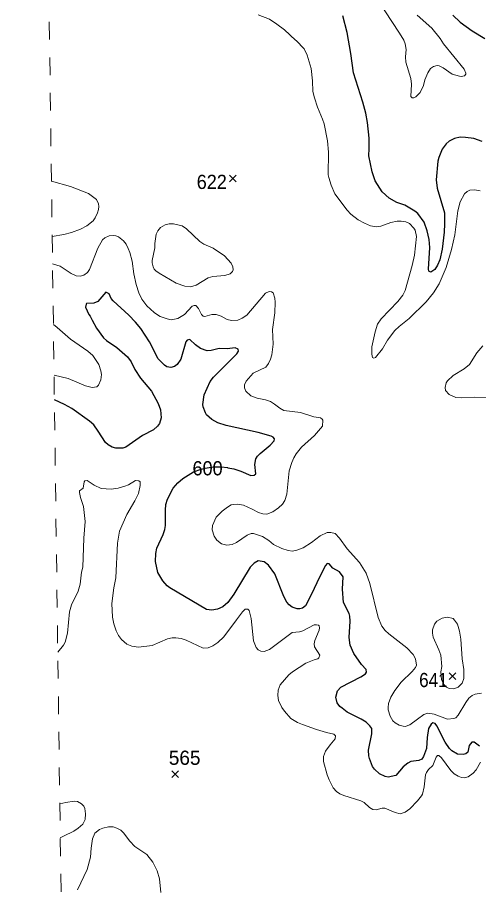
# Model space of a CAD drawing. Extents: x 294.2 to 320.3, y 7482.7 to 7510.7.
# Drawn here: x 294.252 to 296.85, y 7492.157 to 7497.059 of the extents above; entities that cross this region are included whole.
import ezdxf
from ezdxf.enums import TextEntityAlignment as Align

# ---------------------------------------------------------------- set-up
doc = ezdxf.new("R2010")
doc.units = 0
doc.header["$LTSCALE"] = 0.032
doc.linetypes.add('SHORT_DASHED', pattern=[2.7, 1.5, -1.2])
for name, color, linetype, lineweight in [('1', 7, 'Continuous', 25), ('2', 7, 'Continuous', 13), ('21', 7, 'Continuous', 25), ('22', 7, 'SHORT_DASHED', 13)]:
    doc.layers.add(name, color=color, linetype=linetype, lineweight=lineweight)
doc.layers.add('61', color=7, linetype='Continuous')

msp = doc.modelspace()

# ---------------------------------------------------------------- linework, layer by layer
at = {"layer": '1'}
for points in [[(296.8708, 7496.3602), (296.8223, 7496.3762), (296.7763, 7496.3826), (296.7457, 7496.3838), (296.7138, 7496.3762), (296.6984, 7496.3691), (296.6837, 7496.3614), (296.6665, 7496.3468), (296.6454, 7496.3174), (296.625, 7496.2701), (296.6205, 7496.2498), (296.6111, 7496.1441), (296.6173, 7496.0978), (296.6569, 7495.9586), (296.6582, 7495.8973), (296.655, 7495.8501), (296.6448, 7495.7543), (296.6307, 7495.6943), (296.618, 7495.6636), (296.6039, 7495.64), (296.5803, 7495.6234), (296.5688, 7495.6304), (296.5669, 7495.6407), (296.5746, 7495.7632), (296.5707, 7495.8079), (296.5605, 7495.8577), (296.543, 7495.9059), (296.5072, 7495.9554), (296.4911, 7495.9683), (296.434, 7496.0011), (296.3893, 7496.0173), (296.3466, 7496.0415), (296.3057, 7496.0759), (296.2674, 7496.1382), (296.2493, 7496.1898), (296.2308, 7496.2796), (296.2341, 7496.32), (296.233, 7496.3781), (296.2247, 7496.4668), (296.2145, 7496.5192), (296.1979, 7496.5818), (296.1452, 7496.7475), (296.1302, 7496.855), (296.1085, 7496.9738), (296.0855, 7497.0683)], [(296.7042, 7497.0721), (296.7469, 7497.0325), (296.8127, 7496.9827), (296.8848, 7496.9412)], [(295.4789, 7495.1975), (295.4342, 7495.1924), (295.3883, 7495.1943), (295.3436, 7495.1822), (295.3212, 7495.1809), (295.2836, 7495.1937), (295.2554, 7495.2141), (295.2222, 7495.2441), (295.2082, 7495.2416), (295.2005, 7495.2314), (295.1731, 7495.1337), (295.1518, 7495.1039), (295.1357, 7495.0926), (295.1163, 7495.0878), (295.0941, 7495.0916), (295.0802, 7495.1002), (295.0454, 7495.1356), (294.9956, 7495.2308), (294.9464, 7495.3074), (294.9171, 7495.3431), (294.88, 7495.3814), (294.7907, 7495.4634), (294.779, 7495.4763), (294.7677, 7495.5027), (294.7504, 7495.511), (294.7044, 7495.4587), (294.6821, 7495.4497), (294.6412, 7495.4472), (294.6393, 7495.4446), (294.6349, 7495.4261), (294.6533, 7495.3852), (294.661, 7495.3769), (294.6719, 7495.3546), (294.6962, 7495.3086), (294.7367, 7495.2549), (294.7539, 7495.2387), (294.8124, 7495.1989), (294.8711, 7495.1481), (294.8921, 7495.1184), (294.9138, 7495.075), (294.9452, 7495.0277), (295.0077, 7494.9536), (295.0454, 7494.8847), (295.0575, 7494.8489), (295.0614, 7494.803), (295.0512, 7494.7723), (295.0416, 7494.757), (295.0192, 7494.7352), (294.9567, 7494.7045), (294.8632, 7494.6389), (294.8449, 7494.6319), (294.8069, 7494.6319), (294.7856, 7494.6388), (294.7632, 7494.651), (294.7472, 7494.6644), (294.707, 7494.7289), (294.6816, 7494.7636), (294.6569, 7494.7855), (294.5582, 7494.8559), (294.5176, 7494.8794), (294.4599, 7494.9047)], [(295.3367, 7495.0074), (295.3555, 7495.0321), (295.401, 7495.0781), (295.4872, 7495.1637), (295.4968, 7495.1784), (295.4962, 7495.1905), (295.4789, 7495.1975)], [(296.1085, 7493.1448), (296.0804, 7493.1672), (296.0682, 7493.178), (296.0529, 7493.1991), (296.0446, 7493.2298), (296.0542, 7493.2655), (296.074, 7493.2866), (296.187, 7493.3447), (296.2119, 7493.3613), (296.2183, 7493.3709), (296.2164, 7493.3862), (296.1895, 7493.4136), (296.1461, 7493.4762), (296.1263, 7493.5222), (296.1206, 7493.5669), (296.127, 7493.6575), (296.1251, 7493.6869), (296.12, 7493.7022), (296.088, 7493.7635), (296.0835, 7493.8389), (296.0861, 7493.9078), (296.0657, 7493.9366), (296.028, 7493.9569), (296.0088, 7493.9806), (295.9961, 7493.9825), (295.9865, 7493.9723), (295.9558, 7493.9104), (295.9073, 7493.8057), (295.8748, 7493.745), (295.8582, 7493.7322), (295.8429, 7493.7271), (295.8275, 7493.7271), (295.7988, 7493.7373), (295.7828, 7493.7501), (295.77, 7493.7654), (295.7522, 7493.798), (295.7017, 7493.9244), (295.6666, 7493.973), (295.6424, 7493.9921), (295.6073, 7493.9978), (295.5849, 7493.9844), (295.5638, 7493.9621), (295.4713, 7493.8108), (295.4374, 7493.7635), (295.4087, 7493.7393), (295.3781, 7493.7252), (295.3474, 7493.7201), (295.3168, 7493.7245), (295.1112, 7493.8452), (295.0952, 7493.8574), (295.0703, 7493.8855), (295.0428, 7493.9321), (295.0294, 7493.9934), (295.0307, 7494.0394), (295.0377, 7494.07), (295.0729, 7494.1466), (295.0824, 7494.1747), (295.0856, 7494.1977), (295.085, 7494.2833), (295.0869, 7494.3145), (295.0971, 7494.3458), (295.1284, 7494.4071), (295.1546, 7494.4377), (295.1833, 7494.4626), (295.2438, 7494.5001), (295.2871, 7494.5151), (295.3087, 7494.5194), (295.3551, 7494.5269), (295.3994, 7494.5277), (295.4349, 7494.5245), (295.4368, 7494.5214), (295.47, 7494.5156), (295.5095, 7494.5029), (295.5658, 7494.4792), (295.5862, 7494.4799), (295.5945, 7494.4888), (295.5888, 7494.5412), (295.5939, 7494.5718), (295.6044, 7494.588), (295.6183, 7494.602), (295.6754, 7494.6505), (295.6976, 7494.6742), (295.6993, 7494.6844), (295.6932, 7494.6941), (295.6821, 7494.6995), (295.6087, 7494.7206), (295.4284, 7494.7604), (295.3801, 7494.7755), (295.3468, 7494.7934), (295.3174, 7494.8208), (295.3104, 7494.831), (295.2976, 7494.8655), (295.2963, 7494.8796), (295.303, 7494.934), (295.3367, 7495.0074)], [(296.2304, 7492.931), (296.2489, 7493.0229), (296.2477, 7493.0535), (296.2374, 7493.0689), (296.2163, 7493.0886), (296.1876, 7493.1059), (296.1085, 7493.1448)], [(296.8542, 7492.9539), (296.8255, 7492.9769), (296.8108, 7492.9763), (296.7961, 7492.9584), (296.7897, 7492.9207), (296.7776, 7492.9111), (296.7623, 7492.908), (296.7316, 7492.9098), (296.6997, 7492.9277), (296.6857, 7492.9405), (296.6607, 7492.9757), (296.6154, 7493.0689), (296.6045, 7493.0816), (296.5924, 7493.0848), (296.5829, 7493.0771), (296.5675, 7493.0542), (296.5592, 7493.0025), (296.5554, 7492.9412), (296.5401, 7492.8952), (296.5292, 7492.8811), (296.5133, 7492.8741), (296.4673, 7492.8677), (296.4507, 7492.8588), (296.4258, 7492.8383), (296.3836, 7492.7892), (296.3396, 7492.7803), (296.3243, 7492.7828), (296.2911, 7492.7981), (296.2642, 7492.8237), (296.2528, 7492.839), (296.2349, 7492.885), (296.2311, 7492.9003), (296.2304, 7492.931)]]:
    msp.add_lwpolyline(points, dxfattribs=at)
at = {"layer": '2'}
for points in [[(296.5037, 7497.0721), (296.5867, 7496.998), (296.6327, 7496.9406), (296.6518, 7496.9099), (296.768, 7496.7669), (296.7776, 7496.7458), (296.7776, 7496.7395), (296.7699, 7496.7298), (296.7521, 7496.726), (296.7418, 7496.7273), (296.701, 7496.7388), (296.6499, 7496.7745), (296.6269, 7496.7867), (296.6167, 7496.788), (296.595, 7496.7829), (296.579, 7496.7707), (296.5643, 7496.7478), (296.5464, 7496.7069), (296.5388, 7496.6763), (296.5203, 7496.6354), (296.4954, 7496.6111), (296.4852, 7496.6054), (296.475, 7496.6054), (296.4673, 7496.6137), (296.4724, 7496.6839), (296.4673, 7496.7146), (296.4392, 7496.8065), (296.4379, 7496.8372), (296.4424, 7496.8793), (296.4353, 7496.9099), (296.4277, 7496.9304), (296.4047, 7496.9712), (296.2815, 7497.1564)], [(296.4583, 7495.3622), (296.4015, 7495.3176), (296.3785, 7495.2952), (296.337, 7495.2403), (296.3089, 7495.1924), (296.2687, 7495.1433), (296.2598, 7495.1394), (296.2515, 7495.1439), (296.2476, 7495.1618), (296.2476, 7495.2039), (296.2668, 7495.2882), (296.2795, 7495.3304), (296.3, 7495.3616), (296.3945, 7495.4593), (296.4232, 7495.4938), (296.4353, 7495.5206), (296.4762, 7495.6624), (296.4896, 7495.7198), (296.5005, 7495.8245), (296.4928, 7495.8616), (296.4852, 7495.8718), (296.4609, 7495.898), (296.4405, 7495.9069), (296.4137, 7495.912), (296.3907, 7495.9113), (296.3562, 7495.9043), (296.2987, 7495.8826), (296.2719, 7495.8794), (296.2413, 7495.8852), (296.2068, 7495.8992), (296.1716, 7495.9197), (296.1308, 7495.9503), (296.1097, 7495.9727), (296.0408, 7496.0659), (296.0197, 7496.1144), (296.0057, 7496.1565), (296.0024, 7496.1731), (296.0044, 7496.3008), (295.9993, 7496.3634), (295.9789, 7496.4592), (295.9705, 7496.486), (295.9418, 7496.553), (295.9252, 7496.606), (295.9163, 7496.6418), (295.9143, 7496.7018), (295.9067, 7496.7708), (295.8837, 7496.8474), (295.8665, 7496.8819), (295.8224, 7496.9297), (295.8179, 7496.9303), (295.756, 7496.9891), (295.7139, 7497.0204), (295.6711, 7497.0491), (295.6079, 7497.074)], [(294.4476, 7495.8245), (294.5123, 7495.8354), (294.5557, 7495.8469), (294.6068, 7495.8654), (294.6432, 7495.8845), (294.6776, 7495.9132), (294.6898, 7495.9298), (294.7032, 7495.9586), (294.7089, 7495.9765), (294.7102, 7495.9931), (294.7089, 7496.0097), (294.6974, 7496.034), (294.6528, 7496.0678), (294.5499, 7496.1061), (294.4434, 7496.1362)], [(296.8581, 7496.0831), (296.8261, 7496.0882), (296.8006, 7496.0857), (296.7859, 7496.0793), (296.7705, 7496.0658), (296.7469, 7496.0199), (296.7335, 7495.9701), (296.7163, 7495.8348)], [(296.7163, 7495.8348), (296.6978, 7495.7517), (296.6671, 7495.6496), (296.6282, 7495.5577), (296.5962, 7495.5079), (296.5541, 7495.4567), (296.4583, 7495.3622)], [(294.4496, 7495.6705), (294.4925, 7495.6585), (294.5544, 7495.6157), (294.5825, 7495.6036), (294.6055, 7495.6023), (294.6253, 7495.6074), (294.647, 7495.6221), (294.6585, 7495.6394), (294.7045, 7495.7594), (294.7312, 7495.806), (294.7447, 7495.8181), (294.7677, 7495.829), (294.7932, 7495.8316), (294.806, 7495.8296), (294.8207, 7495.8239), (294.85, 7495.8015), (294.8647, 7495.7811), (294.8762, 7495.7581), (294.8851, 7495.7351), (294.8973, 7495.6866), (294.9068, 7495.6151), (294.9203, 7495.5551), (294.9362, 7495.5079), (294.9528, 7495.4721), (294.9803, 7495.435), (295.0211, 7495.3967), (295.046, 7495.3801), (295.0563, 7495.3737), (295.0946, 7495.3604), (295.1176, 7495.3558), (295.1546, 7495.3622), (295.1935, 7495.3859), (295.2363, 7495.4319), (295.2478, 7495.437), (295.2561, 7495.4363), (295.2714, 7495.4197), (295.2886, 7495.3853), (295.2989, 7495.3763), (295.3072, 7495.375), (295.3461, 7495.3865), (295.3717, 7495.3859), (295.3997, 7495.3763), (295.4342, 7495.3578), (295.4585, 7495.352), (295.493, 7495.354), (295.5185, 7495.3642), (295.544, 7495.3827), (295.65, 7495.5065), (295.6705, 7495.5155), (295.6832, 7495.5136), (295.6922, 7495.5078), (295.7011, 7495.4785), (295.703, 7495.4555), (295.7011, 7495.3955), (295.6883, 7495.301), (295.6934, 7495.218), (295.6852, 7495.158), (295.6775, 7495.1337), (295.6653, 7495.1094), (295.6507, 7495.0896), (295.5805, 7495.0558), (295.5402, 7495.0098), (295.5306, 7494.99), (295.5312, 7494.9728), (295.5376, 7494.9537), (295.5658, 7494.9275), (295.6028, 7494.914), (295.6501, 7494.9051), (295.6775, 7494.8955), (295.7005, 7494.8815), (295.7292, 7494.8578), (295.7522, 7494.8457), (295.8467, 7494.8336), (295.9208, 7494.8093), (295.959, 7494.8036), (295.9686, 7494.7966), (295.9725, 7494.7895), (295.9705, 7494.7557), (295.9246, 7494.7046), (295.8518, 7494.6382), (295.8218, 7494.6012), (295.8083, 7494.5782), (295.7969, 7494.5527), (295.7835, 7494.5054), (295.7688, 7494.3739), (295.7573, 7494.3382), (295.7452, 7494.3164), (295.7228, 7494.2966), (295.6909, 7494.2749), (295.6577, 7494.2615), (295.6335, 7494.2622), (295.6092, 7494.2698), (295.5747, 7494.2896), (295.5262, 7494.3113), (295.4917, 7494.3171)], [(294.4542, 7495.3286), (294.4746, 7495.3118), (294.5506, 7495.246), (294.6476, 7495.1796), (294.6757, 7495.1548), (294.7096, 7495.1043), (294.7223, 7495.0686), (294.7249, 7495.0481), (294.7211, 7495.0175), (294.7083, 7494.9881), (294.6981, 7494.9785), (294.6732, 7494.974), (294.6349, 7494.9837), (294.5378, 7495.0258), (294.4581, 7495.043)], [(296.8976, 7494.9153), (296.8287, 7494.9204), (296.7508, 7494.9153), (296.7214, 7494.9179), (296.6831, 7494.9345), (296.6626, 7494.9581), (296.6614, 7494.9741), (296.6677, 7495.0009), (296.6741, 7495.0111), (296.706, 7495.0424), (296.7686, 7495.0794), (296.798, 7495.1043), (296.8408, 7495.1695), (296.8733, 7495.2097)], [(295.9878, 7492.9259), (296.014, 7492.9622), (296.0427, 7492.9948), (296.044, 7493.0127), (296.0344, 7493.0223), (295.9923, 7493.0305), (295.9361, 7493.0471), (295.8582, 7493.0759), (295.8301, 7493.0874), (295.7918, 7493.1097), (295.7554, 7493.1512), (295.7413, 7493.1723), (295.7228, 7493.2119), (295.7184, 7493.24), (295.7209, 7493.2694), (295.7324, 7493.3), (295.7809, 7493.3562), (295.8007, 7493.3727), (295.8773, 7493.4207), (295.9233, 7493.4411), (295.9438, 7493.4462), (295.9501, 7493.4519), (295.9552, 7493.466), (295.9252, 7493.5132), (295.9233, 7493.5311), (295.9271, 7493.549), (295.9514, 7493.6077), (295.9539, 7493.6211), (295.9514, 7493.632), (295.9475, 7493.6352), (295.9361, 7493.6383), (295.9226, 7493.6371), (295.8595, 7493.6039), (295.8403, 7493.5988), (295.7994, 7493.5943), (295.6718, 7493.4986), (295.6424, 7493.4877), (295.6232, 7493.4889), (295.6073, 7493.4973), (295.597, 7493.51), (295.5823, 7493.5477), (295.5683, 7493.6729), (295.5568, 7493.7188), (295.5491, 7493.7252), (295.5351, 7493.7259), (295.5191, 7493.7099), (295.486, 7493.6652), (295.4138, 7493.5694), (295.3806, 7493.5388), (295.3531, 7493.519), (295.3257, 7493.5075), (295.2976, 7493.5062), (295.2031, 7493.5515), (295.1737, 7493.5605), (295.1444, 7493.565), (295.1239, 7493.5643), (295.0971, 7493.5586), (295.0103, 7493.5215), (294.9337, 7493.5119), (294.8954, 7493.5177), (294.8685, 7493.5285), (294.8372, 7493.5553), (294.8219, 7493.5771), (294.8085, 7493.6039), (294.7957, 7493.6435), (294.7875, 7493.6805), (294.7842, 7493.7571), (294.7944, 7493.8453), (294.8053, 7493.9027), (294.8149, 7494.0968), (294.8276, 7494.1645), (294.8685, 7494.259), (294.9139, 7494.3356), (294.9336, 7494.3765), (294.9439, 7494.4224), (294.9426, 7494.4429), (294.9356, 7494.4486), (294.9171, 7494.4505), (294.8775, 7494.4269), (294.8571, 7494.4192), (294.8188, 7494.4077), (294.7804, 7494.402), (294.723, 7494.4052), (294.6834, 7494.4243), (294.6438, 7494.4505), (294.6323, 7494.4492), (294.6278, 7494.4428), (294.6227, 7494.4077), (294.6016, 7494.3918), (294.601, 7494.3829), (294.6067, 7494.3548), (294.6233, 7494.305), (294.6336, 7494.2194), (294.6259, 7494.1249), (294.6195, 7493.9627)], [(295.4917, 7494.3171), (295.4674, 7494.3151), (295.4566, 7494.3126), (295.4349, 7494.3005), (295.4049, 7494.2775), (295.371, 7494.2449), (295.3499, 7494.1977)], [(295.3499, 7494.1977), (295.3493, 7494.1734), (295.3601, 7494.1377), (295.3755, 7494.1153), (295.4023, 7494.0942), (295.4323, 7494.0866), (295.4623, 7494.0904), (295.4853, 7494.1019), (295.5453, 7494.1427), (295.5683, 7494.1524), (295.5811, 7494.1524), (295.6315, 7494.1358), (295.6679, 7494.1128), (295.6947, 7494.0904), (295.742, 7494.0668), (295.7765, 7494.0559), (295.8007, 7494.0534), (295.825, 7494.0579), (295.8607, 7494.0719), (295.9093, 7494.1019), (295.9578, 7494.1389), (295.9973, 7494.1575), (296.0165, 7494.1575), (296.0414, 7494.1511), (296.067, 7494.1249), (296.1091, 7494.0662), (296.1793, 7493.9883), (296.2157, 7493.9295), (296.2374, 7493.8695), (296.2834, 7493.678), (296.3051, 7493.6307), (296.3236, 7493.6058), (296.3434, 7493.5866), (296.4462, 7493.5081), (296.4807, 7493.4698), (296.4947, 7493.4468), (296.5005, 7493.4098), (296.4947, 7493.397), (296.4756, 7493.3741), (296.4136, 7493.3153), (296.3773, 7493.2681), (296.3549, 7493.231), (296.3421, 7493.1953), (296.3396, 7493.171), (296.3402, 7493.1595), (296.3523, 7493.1225), (296.367, 7493.0963), (296.3804, 7493.0848), (296.4022, 7493.0727), (296.4252, 7493.0669), (296.4367, 7493.0657), (296.4622, 7493.0739), (296.5056, 7493.1053), (296.542, 7493.1333), (296.5631, 7493.1391), (296.6001, 7493.134), (296.6754, 7493.1071), (296.7099, 7493.1091), (296.7208, 7493.1142), (296.7354, 7493.1289), (296.777, 7493.2004), (296.7955, 7493.2246), (296.8139, 7493.24), (296.8312, 7493.2463), (296.8657, 7493.2521)], [(294.6195, 7493.9627), (294.6125, 7493.9334), (294.6042, 7493.867), (294.594, 7493.8274), (294.5569, 7493.7495), (294.5448, 7493.7112), (294.5346, 7493.5899)], [(294.5346, 7493.5899), (294.5206, 7493.5401), (294.511, 7493.5222), (294.479, 7493.4834)], [(296.0497, 7492.6985), (296.0299, 7492.7196), (296.0082, 7492.7637), (295.9973, 7492.793), (295.9769, 7492.8684), (295.9769, 7492.8952), (295.9878, 7492.9259)], [(296.8612, 7492.8645), (296.8357, 7492.8199), (296.8197, 7492.8019), (296.7904, 7492.7822), (296.7712, 7492.7758), (296.7533, 7492.7771), (296.7342, 7492.7847), (296.7125, 7492.7988), (296.6939, 7492.8167), (296.6403, 7492.8875), (296.6262, 7492.9009), (296.6186, 7492.9016), (296.6103, 7492.8914), (296.5924, 7492.8454), (296.5669, 7492.8218), (296.5554, 7492.8051), (296.5509, 7492.7918), (296.5439, 7492.7241), (296.5331, 7492.6832), (296.528, 7492.6743), (296.5056, 7492.6462), (296.4615, 7492.6009), (296.4367, 7492.5823), (296.4073, 7492.5728), (296.3792, 7492.5804), (296.3217, 7492.6047), (296.3064, 7492.6053), (296.2719, 7492.5945), (296.2541, 7492.5976), (296.2361, 7492.6091), (296.2055, 7492.6372), (296.1864, 7492.6468), (296.0906, 7492.6762), (296.0676, 7492.6864), (296.0497, 7492.6985)], [(294.4931, 7492.4384), (294.5103, 7492.4463), (294.5697, 7492.4744), (294.594, 7492.4917), (294.6195, 7492.5153), (294.6336, 7492.5408), (294.6361, 7492.5734), (294.631, 7492.6021), (294.625, 7492.6156), (294.6124, 7492.6297), (294.5897, 7492.6415), (294.571, 7492.6436), (294.5251, 7492.6372), (294.4905, 7492.6296)], [(294.5902, 7492.1444), (294.6438, 7492.2593), (294.6642, 7492.3282), (294.6668, 7492.3793), (294.6751, 7492.4317), (294.6879, 7492.4648), (294.714, 7492.4847), (294.7319, 7492.4923), (294.7651, 7492.5), (294.7919, 7492.4993), (294.8117, 7492.4929), (294.8334, 7492.4801), (294.8488, 7492.4661), (294.8845, 7492.4195), (294.9139, 7492.3889), (294.9809, 7492.3429), (295.0148, 7492.3014), (295.0396, 7492.2516), (295.0518, 7492.2069), (295.0588, 7492.1303)]]:
    msp.add_lwpolyline(points, dxfattribs=at)
for points in [[(295.032, 7495.6317), (295.0224, 7495.6413), (295.0166, 7495.6547), (295.0103, 7495.6764), (295.0103, 7495.6892), (295.025, 7495.762), (295.0256, 7495.7849), (295.0339, 7495.8373), (295.0429, 7495.8565), (295.0582, 7495.8756), (295.0843, 7495.8916), (295.1061, 7495.8967), (295.1316, 7495.8973), (295.1789, 7495.8852), (295.2044, 7495.8673), (295.2797, 7495.7964), (295.3014, 7495.7823), (295.3538, 7495.7588), (295.4183, 7495.7166), (295.4566, 7495.6745), (295.4661, 7495.6534), (295.4674, 7495.6381), (295.4642, 7495.6279), (295.4496, 7495.6145), (295.4202, 7495.6055), (295.3519, 7495.5997), (295.327, 7495.5928), (295.258, 7495.5506), (295.2261, 7495.541), (295.1955, 7495.5448), (295.1469, 7495.5627), (295.0499, 7495.6176)], [(296.7431, 7493.6014), (296.7495, 7493.5567), (296.7578, 7493.4468), (296.7673, 7493.3868), (296.7673, 7493.3345), (296.7578, 7493.3089), (296.7354, 7493.2872), (296.7099, 7493.277), (296.6844, 7493.2782), (296.6684, 7493.2872), (296.6531, 7493.3019), (296.6401, 7493.329), (296.637, 7493.3733), (296.6418, 7493.4028), (296.6365, 7493.466), (296.6263, 7493.4966), (296.5931, 7493.5675), (296.5892, 7493.5911), (296.5898, 7493.6103), (296.6007, 7493.6409), (296.6148, 7493.6582), (296.6448, 7493.6748), (296.6754, 7493.6799), (296.7061, 7493.6735), (296.715, 7493.6639), (296.7316, 7493.6422)]]:
    msp.add_lwpolyline(points, close=True, dxfattribs=at)
at = {"layer": '21'}
for p, q in [((295.4466, 7496.1699), (295.4841, 7496.1324)), ((295.4841, 7496.1699), (295.4466, 7496.1324)), ((296.6834, 7493.3678), (296.7209, 7493.3303)), ((296.7209, 7493.3678), (296.6834, 7493.3303)), ((295.1219, 7492.8159), (295.1594, 7492.7784)), ((295.1594, 7492.8159), (295.1219, 7492.7784))]:
    msp.add_line(p, q, dxfattribs=at)
at = {"layer": '22'}
msp.add_line((294.6234, 7482.7353), (294.2515, 7510.4214), dxfattribs=at)

# ---------------------------------------------------------------- texts
at = {"layer": '61'}
for s, width, p in [('622', 0.95, (295.3465, 7496.0927)), ('600', 0.95, (295.3229, 7494.4795)), ('641', 0.9, (296.5951, 7493.2867))]:
    msp.add_text(s, height=0.08, dxfattribs=dict(at, width=width)).set_placement(p, align=Align.CENTER)
msp.add_text('565', height=0.08, dxfattribs=at).set_placement((295.1938, 7492.8489), align=Align.CENTER)

doc.saveas('drawing.dxf')
